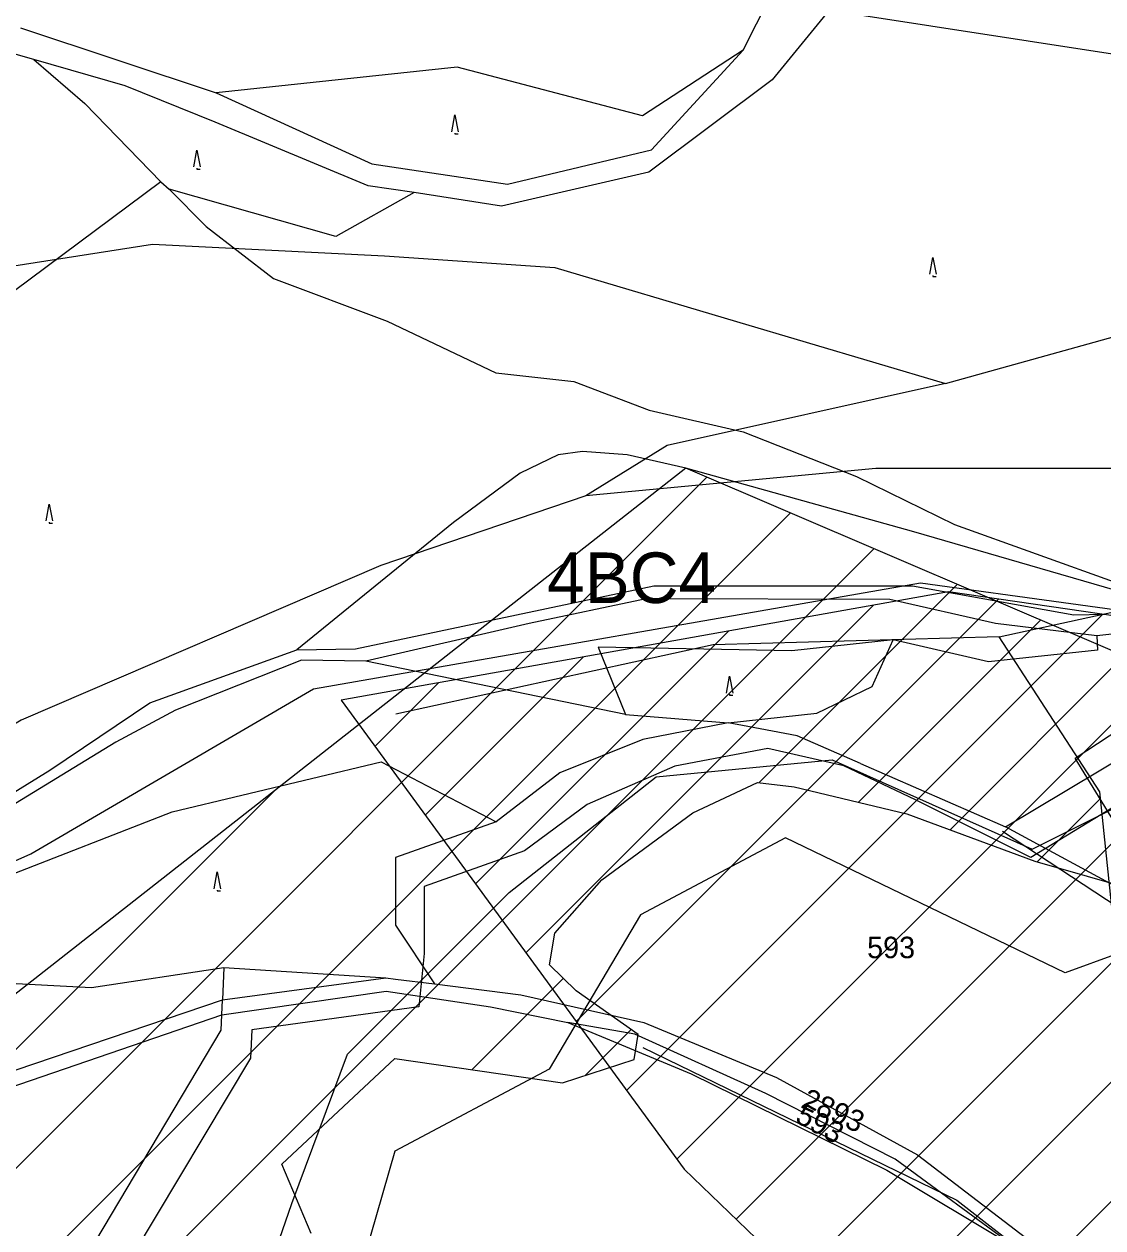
# Model space of a CAD drawing. Extents: x -564810 to -550519, y -1045831 to -1034011.
# Drawn here: x -554481.6 to -554225.5, y -1037067.9 to -1036782 of the extents above; entities that cross this region are included whole.
import ezdxf

# ---------------------------------------------------------------- set-up
doc = ezdxf.new("R2010")
doc.units = 0
for name, color, linetype in [('Biokoridory', 7, 'Continuous'), ('Interakční prvky', 7, 'Continuous'), ('KN stav', 7, 'Continuous'), ('Lesní porost', 7, 'Continuous'), ('Obvod KPU', 7, 'Continuous'), ('Odvodněné plochy', 7, 'Continuous'), ('Parcelní čísla', 7, 'Continuous'), ('přeložka st silnice', 7, 'Continuous'), ('STG', 7, 'Continuous'), ('Vrstva 33', 7, 'Continuous'), ('Vrstva 4', 7, 'Continuous'), ('zamokř ploch', 7, 'Continuous')]:
    doc.layers.add(name, color=color, linetype=linetype)

msp = doc.modelspace()

# ---------------------------------------------------------------- linework, layer by layer
at = {"layer": 'Biokoridory'}
for points in [[(-553945.16, -1036881.18), (-554015.72, -1036962.62), (-554067.26, -1036963.77), (-554132.53, -1036979.8), (-554196.67, -1036993.54), (-554234.46, -1037007.29), (-554300.88, -1036975.22), (-554335.24, -1036993.54), (-554357, -1037030.19), (-554393.64, -1037049.66), (-554415.4, -1037125.24), (-554457.78, -1037166.47), (-554479.54, -1037208.84), (-554492.13, -1037234.04), (-554477.25, -1037292.44), (-554488.7, -1037357.72), (-554504.73, -1037417.27), (-554517.33, -1037456.21), (-554516.18, -1037585.62), (-554550.54, -1037626.85), (-554581.46, -1037653.19), (-554608.37, -1037640.02), (-554697.13, -1037672.66)], [(-554542.29, -1037429.71), (-554504.5, -1037393.63), (-554531.98, -1037360.42), (-554497.63, -1037306.6), (-554506.79, -1037264.22), (-554515.38, -1037232.73), (-554515.38, -1037195.51), (-554479.88, -1037155.43), (-554431.78, -1037101.6), (-554418.04, -1037062.09), (-554404.87, -1037026.59), (-554366.5, -1036988.22), (-554331.57, -1036960.74), (-554289.77, -1036956.73), (-554242.24, -1036977.92), (-554196.44, -1036955.01), (-554152.35, -1036950.43), (-554073.9, -1036929.25), (-553996.6, -1036903.48)]]:
    msp.add_lwpolyline(points, dxfattribs=at)
at = {"layer": 'Interakční prvky'}
for p, q in [((-554249.29, -1036973.66), (-554155.59, -1037035.35)), ((-554334.69, -1037024.98), (-554260.13, -1037061.27)), ((-554260.13, -1037061.27), (-554221.24, -1037091.51))]:
    msp.add_line(p, q, dxfattribs=at)
at = {"layer": 'KN stav'}
for p, q in [((-554310.86, -1036788.21), (-554303.02, -1036772.63)), ((-554290.46, -1036778.69), (-554303.99, -1036795.2)), ((-554482.46, -1036782.9), (-554436.05, -1036798.3)), ((-554479.36, -1036790.44), (-554491.53, -1036786.95)), ((-554457.65, -1036796.66), (-554479.36, -1036790.44)), ((-554332.67, -1036811.85), (-554310.86, -1036788.21)), ((-554436.24, -1036805.29), (-554457.65, -1036796.66)), ((-554303.99, -1036795.2), (-554333.3, -1036817.18)), ((-554436.05, -1036798.3), (-554399.11, -1036815.22)), ((-554399.96, -1036820.4), (-554436.24, -1036805.29)), ((-554366.87, -1036820.01), (-554332.67, -1036811.85)), ((-554399.11, -1036815.22), (-554366.87, -1036820.01)), ((-554333.3, -1036817.18), (-554368.26, -1036825.22)), ((-554389.04, -1036822.02), (-554399.96, -1036820.4)), ((-554368.26, -1036825.22), (-554389.04, -1036822.02)), ((-554248.63, -1036972.63), (-554191.85, -1036938.64)), ((-554314.46, -1036947.91), (-554334.76, -1036951.88)), ((-554309.78, -1036948.79), (-554314.46, -1036947.91)), ((-554298.04, -1036951), (-554309.78, -1036948.79)), ((-554283.02, -1036957.58), (-554298.04, -1036951)), ((-554334.76, -1036951.88), (-554354.46, -1036959.82)), ((-554283.02, -1036957.58), (-554248.63, -1036972.63)), ((-554354.46, -1036959.82), (-554369.54, -1036971.45)), ((-554369.54, -1036971.45), (-554393.45, -1036979.89)), ((-554218.05, -1036989.15), (-554248.63, -1036972.63)), ((-554393.45, -1036979.89), (-554393.45, -1036996)), ((-554393.45, -1036996), (-554384.23, -1037009.88)), ((-554434.51, -1037013.71), (-554395.78, -1037008.5)), ((-554395.78, -1037008.5), (-554393.45, -1037008.78)), ((-554393.45, -1037008.78), (-554384.23, -1037009.88)), ((-554384.23, -1037009.88), (-554363.66, -1037012.52)), ((-554434.71, -1037017.24), (-554395.63, -1037011.63)), ((-554434.71, -1037017.24), (-554434.51, -1037013.71)), ((-554395.63, -1037011.63), (-554370.93, -1037015.38)), ((-554363.66, -1037012.52), (-554334.47, -1037019.1)), ((-554370.93, -1037015.38), (-554352.5, -1037019.11)), ((-554434.82, -1037020.94), (-554434.71, -1037017.24)), ((-554352.5, -1037019.11), (-554323.23, -1037031.25)), ((-554336.65, -1037021.86), (-554352.5, -1037019.11)), ((-554334.47, -1037019.1), (-554302.96, -1037032.11)), ((-554464.63, -1037070.92), (-554434.82, -1037020.94)), ((-554305.49, -1037035.96), (-554336.65, -1037021.86)), ((-554323.23, -1037031.25), (-554276.77, -1037054.13)), ((-554302.96, -1037032.11), (-554269.49, -1037050.49)), ((-554274.84, -1037051.51), (-554305.49, -1037035.96)), ((-554269.49, -1037050.49), (-554242.54, -1037071.15)), ((-554246.54, -1037072.31), (-554274.84, -1037051.51)), ((-554276.77, -1037054.13), (-554246.54, -1037072.31))]:
    msp.add_line(p, q, dxfattribs=at)
at = {"layer": 'Lesní porost'}
for p, q in [((-554610.4, -1037180.52), (-554319.5, -1036889.62)), ((-554627.52, -1037225.92), (-554299.7, -1036898.1)), ((-554644.63, -1037271.32), (-554279.89, -1036906.58)), ((-554307.19, -1036962.16), (-554260.09, -1036915.06)), ((-554283.51, -1036966.76), (-554240.28, -1036923.54)), ((-554261.77, -1036973.31), (-554220.48, -1036932.02)), ((-554593.29, -1037135.12), (-554422.29, -1036964.13)), ((-554241.09, -1036980.92), (-554226.14, -1036965.96)), ((-554375.33, -1037030.3), (-554353.59, -1037008.56)), ((-554348.39, -1037031.64), (-554337.51, -1037020.77))]:
    msp.add_line(p, q, dxfattribs=at)
msp.add_lwpolyline([(-554413.44, -1037069.18), (-554420.41, -1037052.7), (-554393.59, -1037027.66), (-554353.83, -1037033.41), (-554336.79, -1037027.88), (-554335.82, -1037021.97), (-554350.55, -1037011.53), (-554356.86, -1037005.35), (-554355.58, -1036997.83), (-554344.44, -1036985.23), (-554322.84, -1036969.28), (-554307.47, -1036962.13), (-554298.81, -1036963.1), (-554272.03, -1036969.51), (-554241.64, -1036980.76), (-554216.75, -1036987.93), (-554223.49, -1036970.28), (-554232.04, -1036956.35), (-554205.1, -1036938.6), (-554324.54, -1036887.46), (-554573.55, -1037082.76)], dxfattribs=at)
at = {"layer": 'Obvod KPU'}
for p, q in [((-554185.78, -1036945.33), (-554242.6, -1036979.89)), ((-554305.05, -1036954.03), (-554327.09, -1036958.2)), ((-554287.01, -1036958.14), (-554305.05, -1036954.03)), ((-554327.09, -1036958.2), (-554347.96, -1036967.31)), ((-554270, -1036966.21), (-554287.01, -1036958.14)), ((-554347.96, -1036967.31), (-554362.8, -1036978.3)), ((-554242.6, -1036979.89), (-554270, -1036966.21)), ((-554362.8, -1036978.3), (-554386.63, -1036986.75)), ((-554386.63, -1036986.75), (-554386.64, -1037002.71)), ((-554386.64, -1037002.71), (-554387.89, -1037015.34)), ((-554387.89, -1037015.34), (-554427.59, -1037020.8)), ((-554427.59, -1037020.8), (-554427.88, -1037027.57)), ((-554427.88, -1037027.57), (-554457.56, -1037077.14))]:
    msp.add_line(p, q, dxfattribs=at)
at = {"layer": 'Odvodněné plochy'}
msp.add_lwpolyline([(-553768.51, -1036756.72), (-553829.43, -1036776.61), (-553878.45, -1036789.57), (-553893.17, -1036795.97), (-553902.96, -1036798.04), (-553945.58, -1036809.68), (-554011.96, -1036856.46), (-554045.51, -1036888.6), (-554071.21, -1036902.89), (-554172.58, -1036918.6), (-554193.64, -1036926.81), (-554262.17, -1036916.81), (-554406.37, -1036942.53), (-554324.92, -1037053.9), (-554252.23, -1037123.85), (-554185.98, -1037069.55), (-554141.81, -1037054.82), (-554075.55, -1037041.94), (-554013.9, -1037031.81), (-553943.05, -1036960.94), (-553908.08, -1036917.68), (-553894.28, -1036920.44), (-553810.54, -1036911.24), (-553792.14, -1036897.43)], dxfattribs=at)
at = {"layer": 'přeložka st silnice'}
for p, q in [((-554269.35, -1037107.37), (-554056.92, -1036894.94)), ((-554283.77, -1037093.5), (-554097.17, -1036906.91)), ((-554298.18, -1037079.63), (-554130.65, -1036912.1)), ((-554350.55, -1037018.86), (-554250.24, -1036918.56)), ((-554312.59, -1037065.76), (-554164.12, -1036917.29)), ((-554362.49, -1037002.52), (-554279.95, -1036919.99)), ((-554338.6, -1037035.2), (-554225.56, -1036922.16)), ((-554374.44, -1036986.19), (-554314.38, -1036926.12)), ((-554326.65, -1037051.54), (-554200.87, -1036925.76)), ((-554386.39, -1036969.85), (-554348.8, -1036932.26)), ((-554398.33, -1036953.51), (-554383.22, -1036938.4))]:
    msp.add_line(p, q, dxfattribs=at)
at = {"layer": 'STG'}
for points in [[(-554262.84, -1036867.35), (-554190.28, -1036847.13), (-554165.48, -1036828.76), (-554151.7, -1036811.3), (-554148.03, -1036782.82), (-554158.13, -1036758.01), (-554174.66, -1036739.63), (-554199.47, -1036719.42), (-554224.27, -1036704.72), (-554240.8, -1036689.1), (-554254.58, -1036659.7), (-554252.74, -1036628.46), (-554251.82, -1036606.41), (-554261.01, -1036583.44)], [(-553758.56, -1036695.53), (-553821.02, -1036712.99), (-553905.53, -1036738.72), (-553971.66, -1036763.52), (-553990.95, -1036772.71), (-554056.17, -1036826), (-554082.81, -1036859.08), (-554125.98, -1036882.05), (-554216.92, -1036887.56), (-554279.38, -1036887.56), (-554348.27, -1036893.99), (-554396.95, -1036910.53), (-554482.38, -1036947.28), (-554535.65, -1036979.44), (-554580.66, -1037020.79), (-554625.67, -1037054.78), (-554676.19, -1037065.81), (-554747.84, -1037058.46)], [(-554709.26, -1036966.58), (-554663.33, -1036945.44), (-554622, -1036921.56), (-554589.85, -1036892.15), (-554549.43, -1036860.92), (-554504.42, -1036842.54), (-554451.15, -1036834.27), (-554396.03, -1036837.03), (-554355.62, -1036839.78), (-554312.45, -1036852.65), (-554262.84, -1036867.35), (-554328.98, -1036882.05), (-554348.27, -1036893.99)], [(-554250.08, -1036927.53), (-554191.29, -1036914.66), (-554156.39, -1036940.39), (-554103.11, -1036971.63), (-554071.88, -1037006.54), (-554022.28, -1037054.32), (-553974.51, -1037065.35), (-553934.1, -1037109.45), (-553926.75, -1037148.04), (-553913.89, -1037214.19), (-553921.24, -1037232.57), (-553910.21, -1037239.92), (-553893.68, -1037238.08), (-553855.1, -1037221.54), (-553728.34, -1037153.55), (-553625.46, -1037081.89), (-553487.02, -1036945.15)], [(-554167.41, -1037688.29), (-554156.39, -1037629.49), (-554145.36, -1037590.9), (-554110.46, -1037535.77), (-554075.55, -1037487.99), (-554048, -1037440.22), (-554044.32, -1037364.87), (-554062.69, -1037282.18), (-554108.62, -1037205), (-554132.5, -1037168.25), (-554167.41, -1037129.66), (-554198.64, -1037089.24), (-554217.01, -1037052.48), (-554226.19, -1036964.28), (-554250.08, -1036927.53), (-554318.05, -1036929.37), (-554393.37, -1036945.9)]]:
    msp.add_lwpolyline(points, dxfattribs=at)
at = {"layer": 'Vrstva 33'}
msp.add_lwpolyline([(-554634.22, -1037102.93), (-554601.77, -1037082.63), (-554575.19, -1037060.23), (-554555.6, -1037012.64), (-554480.05, -1036979.05), (-554412.89, -1036939.85), (-554268.78, -1036914.66), (-554197.42, -1036924.46), (-554130.26, -1036913.26), (-554071.5, -1036902.06), (-554046.32, -1036888.06), (-554016.93, -1036857.27), (-553945.58, -1036809.68), (-553907.8, -1036795.68), (-553837.85, -1036773.28), (-553800.07, -1036769.08), (-553774.47, -1036770.82)], dxfattribs=at)
at = {"layer": 'Vrstva 4'}
for p, q in [((-554290.46, -1036778.69), (-554179.68, -1036795.83)), ((-554479.36, -1036790.44), (-554467.2, -1036800.84)), ((-554310.86, -1036788.21), (-554334.83, -1036803.8)), ((-554378.81, -1036792.21), (-554436.05, -1036798.3)), ((-554334.83, -1036803.8), (-554378.81, -1036792.21)), ((-554467.2, -1036800.84), (-554449.14, -1036819.47)), ((-554449.14, -1036819.47), (-554494.88, -1036853.47)), ((-554449.14, -1036819.47), (-554447.19, -1036821.23)), ((-554447.19, -1036821.23), (-554438.39, -1036830.1)), ((-554407.66, -1036832.43), (-554447.19, -1036821.23)), ((-554389.04, -1036822.02), (-554407.66, -1036832.43)), ((-554438.39, -1036830.1), (-554422.45, -1036842.38)), ((-554422.45, -1036842.38), (-554395.46, -1036852.52)), ((-554395.46, -1036852.52), (-554369.63, -1036864.78)), ((-554369.63, -1036864.78), (-554351.12, -1036866.85)), ((-554351.12, -1036866.85), (-554333.25, -1036873.65)), ((-554333.25, -1036873.65), (-554310.9, -1036878.82)), ((-554310.9, -1036878.82), (-554284.02, -1036889.42)), ((-554354.81, -1036884.3), (-554363.86, -1036888.62)), ((-554349.08, -1036883.47), (-554354.81, -1036884.3)), ((-554338.46, -1036884.3), (-554349.08, -1036883.47)), ((-554324.54, -1036887.46), (-554338.46, -1036884.3)), ((-554270.36, -1036902.56), (-554324.54, -1036887.46)), ((-554363.86, -1036888.62), (-554379.71, -1036900.34)), ((-554284.02, -1036889.42), (-554260.73, -1036900.82)), ((-554379.71, -1036900.34), (-554416.86, -1036930.6)), ((-554260.73, -1036900.82), (-554221.96, -1036914.74)), ((-554222.65, -1036916.41), (-554270.36, -1036902.56)), ((-554402.93, -1036930.38), (-554332.1, -1036915.41)), ((-554332.1, -1036915.41), (-554270.67, -1036915.42)), ((-554270.67, -1036915.42), (-554232.36, -1036922.25)), ((-554333.96, -1036918.5), (-554361.75, -1036924.32)), ((-554276.06, -1036918.6), (-554333.96, -1036918.5)), ((-554250.99, -1036924.32), (-554276.06, -1036918.6)), ((-554232.36, -1036922.25), (-554225, -1036922.11)), ((-554361.75, -1036924.32), (-554400.53, -1036933.29)), ((-554226.89, -1036927.24), (-554250.99, -1036924.32)), ((-554197.79, -1036924.07), (-554226.89, -1036927.24)), ((-554226.89, -1036927.24), (-554226.79, -1036930.65)), ((-554451.76, -1036943.19), (-554416.86, -1036930.6)), ((-554416.86, -1036930.6), (-554402.93, -1036930.38)), ((-554299.36, -1036930.86), (-554345.33, -1036929.95)), ((-554345.33, -1036929.95), (-554338.8, -1036945.93)), ((-554275.3, -1036928.24), (-554299.36, -1036930.86)), ((-554280.26, -1036939.27), (-554275.3, -1036928.24)), ((-554252.6, -1036933.47), (-554275.3, -1036928.24)), ((-554226.79, -1036930.65), (-554252.6, -1036933.47)), ((-554415.81, -1036933.01), (-554445.66, -1036944.9)), ((-554400.53, -1036933.29), (-554415.81, -1036933.01)), ((-554338.8, -1036945.93), (-554400.53, -1036933.29)), ((-554293.41, -1036945.61), (-554280.26, -1036939.27)), ((-554475.5, -1036959.15), (-554451.76, -1036943.19)), ((-554445.66, -1036944.9), (-554459.88, -1036952.5)), ((-554338.8, -1036945.93), (-554314.46, -1036947.91)), ((-554314.46, -1036947.91), (-554293.41, -1036945.61)), ((-554459.88, -1036952.5), (-554508.11, -1036982.02)), ((-554506.83, -1036978.39), (-554475.5, -1036959.15)), ((-554446.51, -1036969.02), (-554396.87, -1036957.18)), ((-554396.87, -1036957.18), (-554369.54, -1036971.45)), ((-554487.11, -1036984.89), (-554446.51, -1036969.02)), ((-554465.61, -1037010.77), (-554434.25, -1037006.03)), ((-554434.25, -1037006.03), (-554434.51, -1037013.71)), ((-554434.25, -1037006.03), (-554395.78, -1037008.5)), ((-554501.37, -1037008.85), (-554465.61, -1037010.77)), ((-554578.06, -1037062.41), (-554434.51, -1037013.71)), ((-554559.02, -1037059.87), (-554434.71, -1037017.24))]:
    msp.add_line(p, q, dxfattribs=at)
at = {"layer": 'zamokř ploch'}
for points in [[(-554380.07, -1036807.57), (-554379.37, -1036803.57), (-554378.57, -1036807.57)], [(-554379.37, -1036807.86), (-554379.37, -1036808.07), (-554378.57, -1036808.07)], [(-554441.36, -1036815.93), (-554440.66, -1036811.93), (-554439.86, -1036815.93)], [(-554440.66, -1036816.23), (-554440.66, -1036816.43), (-554439.86, -1036816.43)], [(-554266.54, -1036841.42), (-554265.84, -1036837.42), (-554265.04, -1036841.42)], [(-554265.84, -1036841.72), (-554265.84, -1036841.92), (-554265.04, -1036841.92)], [(-554476.43, -1036899.97), (-554475.73, -1036895.97), (-554474.93, -1036899.97)], [(-554475.73, -1036900.27), (-554475.73, -1036900.47), (-554474.93, -1036900.47)], [(-554314.83, -1036940.85), (-554314.13, -1036936.85), (-554313.33, -1036940.85)], [(-554314.13, -1036941.15), (-554314.13, -1036941.35), (-554313.33, -1036941.35)], [(-554436.49, -1036987.32), (-554435.79, -1036983.32), (-554434.99, -1036987.32)], [(-554435.79, -1036987.62), (-554435.79, -1036987.82), (-554434.99, -1036987.82)]]:
    msp.add_lwpolyline(points, dxfattribs=at)

# ---------------------------------------------------------------- texts
at = {"layer": 'Parcelní čísla'}
msp.add_text('593', height=5.1, dxfattribs=at).set_placement((-554281.46, -1037003.81))
for s, rotation, p in [('2893', 335.7616, (-554297.45, -1037039.17)), ('593', 330.7169, (-554298.82, -1037042.53))]:
    msp.add_text(s, height=5.1, rotation=rotation, dxfattribs=at).set_placement(p)
at = {"layer": 'STG'}
msp.add_text('4BC4', height=12, dxfattribs=at).set_placement((-554357.46, -1036919.47))

doc.saveas('drawing.dxf')
